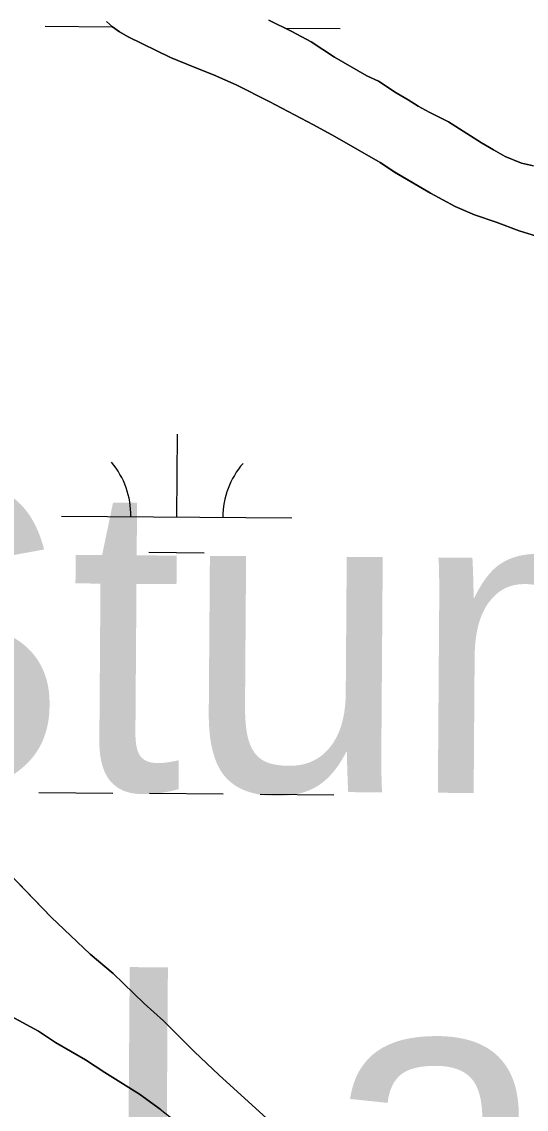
# Model space of a CAD drawing. Extents: x 3271442 to 3309282, y 752266 to 777610.
# Drawn here: x 3298006.3 to 3298225.3, y 770441.3 to 770913.5 of the extents above; entities that cross this region are included whole.
import ezdxf

# ---------------------------------------------------------------- set-up
doc = ezdxf.new("R2010")
doc.units = 0
for name, color, linetype in [('V-RIVR-IDEN', 7, 'Continuous'), ('V-SITE-VEGE', 7, 'Continuous'), ('V-TOPO-SHOR', 7, 'Continuous'), ('V-WETL-SWMP', 7, 'Continuous')]:
    doc.layers.add(name, color=color, linetype=linetype)

msp = doc.modelspace()

# ---------------------------------------------------------------- linework, layer by layer
at = {"layer": 'V-SITE-VEGE'}
for points in [[(3298233.6, 770819.21), (3298222.2, 770822.68), (3298212.25, 770826.46), (3298202.85, 770829.73), (3298194.5, 770833.3), (3298183.68, 770839.03), (3298168.19, 770848.2), (3298161.9, 770852.37), (3298142.28, 770863.66), (3298132.95, 770868.79), (3298113.76, 770878.9), (3298099.45, 770886.11), (3298089.48, 770890.43), (3298081.14, 770893.73), (3298070.9, 770898.04), (3298052.55, 770906.98), (3298048.76, 770909.11), (3298045.64, 770911.26), (3298043.17, 770913.57)], [(3298113.5, 770914.2), (3298123.49, 770909.22), (3298132.01, 770904.73), (3298142.05, 770898.16), (3298156.13, 770890.01), (3298161.12, 770887.65), (3298168.85, 770882.6), (3298174, 770879.59), (3298178.34, 770876.81), (3298183.21, 770874.19), (3298191.57, 770870.09), (3298205.95, 770860.88), (3298211.1, 770857.86), (3298216.11, 770854.98), (3298223.24, 770852.17), (3298228.45, 770851.01)], [(3298114.23, 770435.8), (3298091.82, 770456.27), (3298081.35, 770466.26), (3298067.9, 770479.74), (3298059.43, 770487.23), (3298045.98, 770500.21), (3298036.01, 770508.7), (3298019.07, 770524.68), (3297979.71, 770565.61)], [(3298001.57, 770481.8), (3298013.53, 770475.3), (3298021.01, 770470.31), (3298033.97, 770462.82), (3298042.44, 770457.32), (3298057.39, 770447.83), (3298066.36, 770441.34), (3298079.82, 770430.84)]]:
    msp.add_lwpolyline(points, dxfattribs=at)
at = {"layer": 'V-TOPO-SHOR'}
for points in [[(3298043.17, 770913.57), (3298045.64, 770911.26), (3298048.76, 770909.11), (3298052.55, 770906.98), (3298070.9, 770898.04), (3298081.14, 770893.73), (3298089.48, 770890.43), (3298099.45, 770886.11), (3298113.76, 770878.9), (3298132.95, 770868.79), (3298142.28, 770863.66), (3298161.9, 770852.37), (3298168.19, 770848.2), (3298183.68, 770839.03), (3298194.5, 770833.3), (3298202.85, 770829.73), (3298212.25, 770826.46), (3298222.2, 770822.68), (3298233.6, 770819.21)], [(3298228.45, 770851.01), (3298223.24, 770852.17), (3298216.11, 770854.98), (3298211.1, 770857.86), (3298205.95, 770860.88), (3298191.57, 770870.09), (3298183.21, 770874.19), (3298178.34, 770876.81), (3298174, 770879.58), (3298168.85, 770882.6), (3298161.12, 770887.65), (3298156.13, 770890.01), (3298142.05, 770898.16), (3298132.01, 770904.73), (3298123.49, 770909.22), (3298113.5, 770914.2)]]:
    msp.add_lwpolyline(points, dxfattribs=at)
at = {"layer": 'V-WETL-SWMP'}
for p, q in [((3298016.53, 770911.57), (3298045.57, 770911.33)), ((3298045.64, 770911.26), (3298043.17, 770913.57)), ((3298048.77, 770909.11), (3298045.64, 770911.26)), ((3298113.51, 770914.2), (3298123.5, 770909.22)), ((3298052.55, 770906.98), (3298048.77, 770909.11)), ((3298070.91, 770898.04), (3298052.55, 770906.98)), ((3298120.51, 770910.71), (3298144.53, 770910.51)), ((3298123.5, 770909.22), (3298132.01, 770904.73)), ((3298132.01, 770904.73), (3298142.05, 770898.16)), ((3298081.14, 770893.73), (3298070.91, 770898.04)), ((3298142.05, 770898.16), (3298156.13, 770890.01)), ((3298089.48, 770890.43), (3298081.14, 770893.73)), ((3298099.45, 770886.12), (3298089.48, 770890.43)), ((3298156.13, 770890.01), (3298161.12, 770887.65)), ((3298161.12, 770887.65), (3298168.86, 770882.6)), ((3298113.76, 770878.9), (3298099.45, 770886.12)), ((3298168.86, 770882.6), (3298174, 770879.59)), ((3298132.95, 770868.79), (3298113.76, 770878.9)), ((3298174, 770879.59), (3298178.34, 770876.81)), ((3298178.34, 770876.81), (3298183.21, 770874.19)), ((3298183.21, 770874.19), (3298191.58, 770870.09)), ((3298142.28, 770863.66), (3298132.95, 770868.79)), ((3298191.58, 770870.09), (3298205.96, 770860.88)), ((3298161.91, 770852.37), (3298142.28, 770863.66)), ((3298205.96, 770860.88), (3298211.1, 770857.86)), ((3298211.1, 770857.86), (3298216.11, 770854.98)), ((3298216.11, 770854.98), (3298223.24, 770852.17)), ((3298168.2, 770848.2), (3298161.91, 770852.37)), ((3298223.24, 770852.17), (3298228.46, 770851.01)), ((3298183.68, 770839.03), (3298168.2, 770848.2)), ((3298194.5, 770833.3), (3298183.68, 770839.03)), ((3298202.85, 770829.73), (3298194.5, 770833.3)), ((3298212.25, 770826.46), (3298202.85, 770829.73)), ((3298222.2, 770822.68), (3298212.25, 770826.46)), ((3298233.6, 770819.21), (3298222.2, 770822.68)), ((3298073.62, 770698.49), (3298073.92, 770734.49)), ((3298023.63, 770698.9), (3298123.62, 770698.08)), ((3298061.5, 770683.16), (3298085.5, 770682.96)), ((3298013.79, 770578.9), (3298045.79, 770578.64)), ((3298061.79, 770578.51), (3298093.79, 770578.25)), ((3298109.79, 770578.11), (3298141.79, 770577.85)), ((3297979.71, 770565.61), (3298019.07, 770524.67)), ((3298019.07, 770524.67), (3298036.01, 770508.7)), ((3298036.01, 770508.7), (3298045.98, 770500.21)), ((3298045.98, 770500.21), (3298059.43, 770487.23)), ((3298059.43, 770487.23), (3298067.9, 770479.74)), ((3298013.53, 770475.3), (3298001.57, 770481.8)), ((3298067.9, 770479.74), (3298081.35, 770466.26)), ((3298021.01, 770470.31), (3298013.53, 770475.3)), ((3298033.97, 770462.81), (3298021.01, 770470.31)), ((3298042.44, 770457.32), (3298033.97, 770462.81)), ((3298081.35, 770466.26), (3298091.81, 770456.27)), ((3298057.39, 770447.83), (3298042.44, 770457.32)), ((3298091.81, 770456.27), (3298114.24, 770435.8)), ((3298066.36, 770441.33), (3298057.39, 770447.83))]:
    msp.add_line(p, q, dxfattribs=at)
for centre, start, end in [((3298018.39, 770699.42), 358.7563, 40.2999), ((3298128.87, 770698.51), 138.7563, 180.2999)]:
    msp.add_arc(centre, 35.25, start, end, dxfattribs=at)

# ---------------------------------------------------------------- texts
at = {"layer": 'V-RIVR-IDEN'}
for s, p in [('Stumpy', (3297907.67, 770580.76)), ('Lake', (3298037.63, 770370.16))]:
    msp.add_text(s, height=132.999, rotation=359.5874, dxfattribs=at).set_placement(p)

doc.saveas('drawing.dxf')
